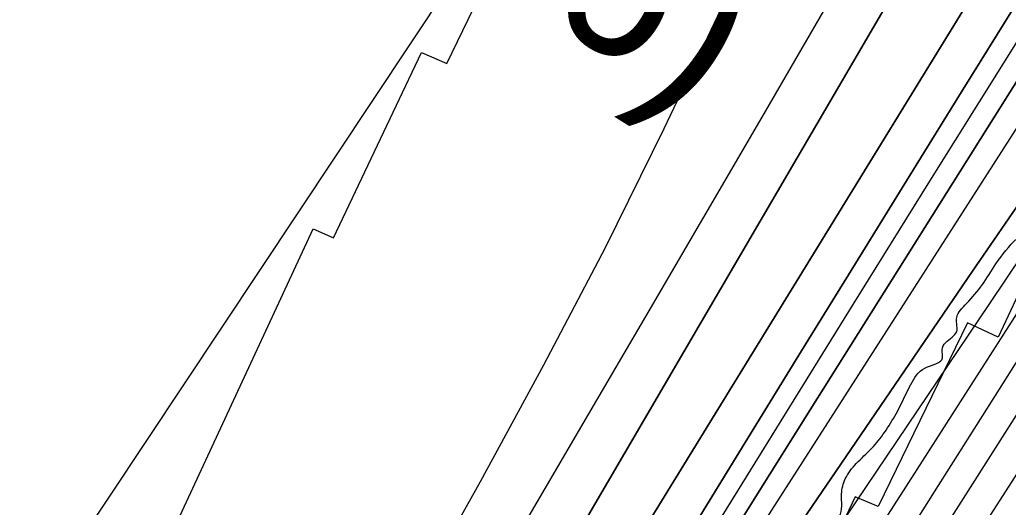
# Model space of a CAD drawing. Extents: x 3297735 to 3335592, y 670436 to 695807.
# Drawn here: x 3321365 to 3321993, y 692171 to 692481 of the extents above; entities that cross this region are included whole.
import ezdxf

# ---------------------------------------------------------------- set-up
doc = ezdxf.new("R2010")
doc.units = 0
for name, color, linetype in [('V-CHAN-NAID', 7, 'Continuous'), ('V-RIVR-EDGE', 7, 'Continuous'), ('V-RRAP-RVMT', 7, 'Continuous'), ('V-TOPO-DPTH', 7, 'Continuous'), ('V-TOPO-MAJR', 7, 'Continuous'), ('V-TOPO-MINR', 7, 'Continuous'), ('V-TOPO-WATR', 7, 'Continuous')]:
    doc.layers.add(name, color=color, linetype=linetype)

msp = doc.modelspace()

# ---------------------------------------------------------------- linework, layer by layer
at = {"layer": 'V-RIVR-EDGE'}
msp.add_spline([(3319721.91, 688607.25), (3319733.2, 688627.78), (3319739.82, 688637.46), (3319746.04, 688644.42), (3319750.72, 688655.27), (3319752.28, 688659.14), (3319762.01, 688671.92), (3319781.47, 688699.79), (3319792.76, 688716.44), (3319801.32, 688726.89), (3319810.26, 688738.11), (3319819.98, 688747.01), (3319825.43, 688754.75), (3319830.49, 688762.88), (3319835.55, 688770.63), (3319840.23, 688780.31), (3319844.52, 688791.16), (3319846.86, 688795.42), (3319851.13, 688797.35), (3319854.24, 688799.66), (3319861.24, 688808.95), (3319869.41, 688820.96), (3319874.87, 688831.03), (3319884.99, 688845.35), (3319893.93, 688856.57), (3319900.54, 688860.82), (3319908.31, 688869.72), (3319918.43, 688881.33), (3319923.49, 688889.46), (3319928.16, 688897.21), (3319932.06, 688904.95), (3319939.44, 688912.69), (3319951.5, 688924.3), (3319955, 688930.88), (3319970.57, 688952.17), (3319976.4, 688958.36), (3319980.68, 688966.5), (3319987.3, 688976.95), (3319991.2, 688986.25), (3319997.81, 688992.82), (3320004.81, 689000.56), (3320006.38, 689006.76), (3320010.27, 689012.96), (3320018.06, 689024.96), (3320025.07, 689035.8), (3320031.68, 689044.71), (3320039.46, 689054.38), (3320044.52, 689060.57), (3320057.73, 689071.4), (3320064.34, 689077.2), (3320070.17, 689082.23), (3320074.45, 689090.36), (3320085.73, 689104.68), (3320093.52, 689116.3), (3320109.84, 689130.22), (3320125, 689144.14), (3320145.59, 689159.99), (3320166.96, 689177), (3320184.06, 689191.31), (3320194.55, 689197.87), (3320205.42, 689204.44), (3320211.64, 689209.85), (3320219.42, 689219.53), (3320234.59, 689238.11), (3320241.98, 689244.68), (3320253.64, 689257.45), (3320273.09, 689279.5), (3320283.99, 689297.32), (3320297.61, 689318.61), (3320312.03, 689344.56), (3320320.21, 689360.83), (3320328.41, 689380.97), (3320333.48, 689394.53), (3320349.85, 689425.9), (3320363.1, 689453.41), (3320368.17, 689465.42), (3320370.9, 689469.67), (3320379.06, 689477.41), (3320388.4, 689489.8), (3320394.62, 689499.09), (3320395.41, 689505.29), (3320397.76, 689513.82), (3320403.21, 689520.78), (3320409.04, 689527.75), (3320417.6, 689536.65), (3320423.43, 689544.39), (3320428.49, 689552.52), (3320431.24, 689564.54), (3320432.02, 689568.03), (3320442.14, 689581.19), (3320451.87, 689595.12), (3320462.77, 689612.93), (3320469.38, 689621.06), (3320477.55, 689631.51), (3320493.51, 689653.19), (3320500.9, 689665.19), (3320506.36, 689674.1), (3320514.54, 689688.82), (3320523.5, 689705.47), (3320534.4, 689723.28), (3320539.06, 689727.15), (3320544.9, 689735.28), (3320551.13, 689744.18), (3320556.58, 689752.7), (3320560.87, 689764.32), (3320568.26, 689774), (3320574.5, 689785.23), (3320578.79, 689794.53), (3320583.07, 689802.27), (3320590.86, 689815.83), (3320602.92, 689833.25), (3320613.43, 689849.12), (3320622.79, 689866.94), (3320636.42, 689890.17), (3320646.93, 689907.21), (3320658.22, 689926.96), (3320664.85, 689940.13), (3320664.87, 689948.66), (3320667.22, 689956.02), (3320676.55, 689968.02), (3320685.11, 689978.08), (3320691.73, 689991.25), (3320701.47, 690006.35), (3320706.14, 690016.04), (3320709.66, 690026.11), (3320715.89, 690035.79), (3320728.33, 690049.33), (3320741.18, 690068.69), (3320754.02, 690086.5), (3320761.81, 690100.44), (3320770.77, 690116.32), (3320777.39, 690127.16), (3320786.73, 690139.93), (3320794.89, 690149.22), (3320800.73, 690155.41), (3320806.18, 690166.26), (3320810.47, 690174), (3320820.98, 690192.59), (3320823.74, 690207.71), (3320829.97, 690218.16), (3320840.87, 690235.59), (3320854.1, 690256.5), (3320864.22, 690271.59), (3320869.28, 690277.01), (3320870.45, 690281.27), (3320876.68, 690289.4), (3320887.57, 690302.95), (3320901.57, 690319.98), (3320912.08, 690333.52), (3320919.47, 690342.43), (3320924.52, 690348.23), (3320932.3, 690356.35), (3320941.26, 690371.46), (3320956.44, 690393.91), (3320969.67, 690415.21), (3320973.57, 690422.57), (3320982.13, 690434.96), (3320987.2, 690444.64), (3320994.21, 690457.03), (3321000.83, 690467.87), (3321008.23, 690481.04), (3321017.97, 690500.02), (3321024.59, 690511.64), (3321030.43, 690518.6), (3321035.5, 690530.22), (3321040.94, 690537.19), (3321055.35, 690559.26), (3321068.58, 690577.84), (3321078.31, 690594.1), (3321086.87, 690605.72), (3321095.82, 690616.94), (3321102.82, 690625.84), (3321107.51, 690637.85), (3321113.34, 690645.6), (3321117.63, 690655.67), (3321123.87, 690670), (3321130.5, 690682.39), (3321142.57, 690701.37), (3321156.19, 690722.28), (3321168.65, 690743.19), (3321171.38, 690749.38), (3321176.05, 690754.41), (3321177.22, 690758.29), (3321181.12, 690767.2), (3321185.79, 690774.17), (3321192.03, 690789.28), (3321204.89, 690814.45), (3321214.25, 690834.98), (3321218.93, 690845.83), (3321223.61, 690855.12), (3321229.85, 690869.85), (3321238.03, 690883.79), (3321242.33, 690899.29), (3321247.41, 690912.46), (3321254.43, 690927.96), (3321263, 690946.55), (3321269.64, 690962.82), (3321273.93, 690973.67), (3321278.23, 690986.07), (3321286.44, 691015.52), (3321288.78, 691021.72), (3321293.84, 691028.3), (3321297.35, 691034.5), (3321303.19, 691045.34), (3321306.32, 691054.64), (3321308.29, 691066.66), (3321310.63, 691073.63), (3321314.52, 691079.44), (3321318.04, 691090.29), (3321320.01, 691103.08), (3321324.31, 691115.87), (3321326.26, 691120.13), (3321332.09, 691125.16), (3321336.76, 691133.68), (3321337.17, 691140.65), (3321337.18, 691146.47), (3321338.37, 691158.49), (3321341.12, 691172.44), (3321349.71, 691192.98), (3321372.69, 691236.35), (3321389.06, 691268.5), (3321398.41, 691284.38), (3321404.65, 691298.32), (3321407.38, 691307.24), (3321407.39, 691310.73), (3321407.79, 691316.15), (3321414.41, 691325.06), (3321416.76, 691334.75), (3321417.94, 691344.05), (3321422.24, 691356.06), (3321434.34, 691385.89), (3321448.39, 691422.7), (3321456.19, 691442.46), (3321462.05, 691458.34), (3321462.85, 691466.87), (3321467.91, 691477.72), (3321474.92, 691488.17), (3321481.15, 691497.85), (3321481.54, 691500.57), (3321489.74, 691519.94), (3321499.87, 691542.02), (3321510.79, 691564.87), (3321521.69, 691581.91), (3321529.1, 691598.18), (3321538.84, 691619.09), (3321550.12, 691632.64), (3321559.06, 691640.76), (3321566.84, 691650.44), (3321566.47, 691655.48), (3321567.25, 691659.74), (3321572.7, 691664.77), (3321581.26, 691676.38), (3321584.38, 691684.91), (3321587.11, 691693.43), (3321593.35, 691706.6), (3321601.92, 691721.7), (3321610.87, 691733.32), (3321617.87, 691739.5), (3321620.99, 691748.8), (3321624.5, 691755), (3321632.28, 691766.23), (3321637.34, 691773.97), (3321638.14, 691784.44), (3321641.66, 691795.29), (3321645.96, 691809.63), (3321651.03, 691820.47), (3321653.37, 691824.35), (3321658.42, 691828.99), (3321665.02, 691832.07), (3321673.18, 691838.64), (3321680.2, 691853.75), (3321683.72, 691866.15), (3321687.24, 691878.94), (3321691.93, 691892.5), (3321697.77, 691904.12), (3321704.38, 691909.54), (3321711, 691920.77), (3321724.23, 691939.74), (3321729.68, 691949.8), (3321733.59, 691959.49), (3321746.04, 691978.85), (3321765.1, 692000.13), (3321767.83, 692005.55), (3321769.01, 692012.53), (3321772.52, 692019.89), (3321782.64, 692034.6), (3321793.52, 692045.43), (3321802.86, 692057.43), (3321811.04, 692071.76), (3321820.77, 692085.31), (3321837.5, 692109.31), (3321852.67, 692125.56), (3321856.95, 692134.47), (3321865.51, 692146.08), (3321874.07, 692158.09), (3321882.62, 692162.33), (3321885.73, 692165.42), (3321887.31, 692179.77), (3321889.66, 692189.46), (3321896.67, 692199.14), (3321906.39, 692208.81), (3321914.56, 692218.87), (3321921.95, 692230.87), (3321931.31, 692249.47), (3321940.25, 692259.91), (3321951.52, 692266.48), (3321951.14, 692271.52), (3321953.48, 692276.17), (3321960.48, 692283.13), (3321960.49, 692288.17), (3321960.5, 692292.05), (3321966.73, 692300.96), (3321976.84, 692312.95), (3321985.4, 692326.12), (3321999.02, 692342.37), (3322004.07, 692347.79), (3322006.8, 692355.15), (3322018.86, 692369.86), (3322032.48, 692387.27), (3322035.98, 692394.25), (3322046.88, 692410.89), (3322053.89, 692419.41), (3322062.45, 692431.8), (3322080.36, 692459.29), (3322099.43, 692486.77), (3322109.15, 692500.71), (3322113.45, 692513.5), (3322120.08, 692527.44), (3322124.37, 692536.35), (3322130.59, 692544.09), (3322144.19, 692555.69), (3322154.3, 692563.42), (3322157.8, 692568.07), (3322157.81, 692573.5), (3322158.99, 692580.09), (3322165.23, 692595.2), (3322169.9, 692601), (3322176.9, 692609.9), (3322181.58, 692618.04), (3322185.48, 692627.33), (3322187.82, 692635.08), (3322190.16, 692638.96), (3322199.11, 692652.12), (3322206.11, 692660.24), (3322215.05, 692669.14), (3322221.67, 692679.21), (3322228.68, 692689.66), (3322230.65, 692701.29), (3322234.15, 692707.1), (3322239.98, 692713.68), (3322240.78, 692721.82), (3322246.62, 692732.28), (3322257.13, 692747.76), (3322269.19, 692761.31), (3322281.64, 692779.5), (3322287.08, 692784.53), (3322289.82, 692793.44), (3322298.4, 692811.26), (3322311.23, 692827.9), (3322325.25, 692849.2), (3322340.82, 692872.04), (3322357.55, 692894.49), (3322366.5, 692909.98), (3322374.67, 692919.27), (3322378.18, 692925.85), (3322378.19, 692932.44), (3322378.2, 692936.32), (3322380.16, 692941.75), (3322387.16, 692950.65), (3322397.3, 692972.73), (3322404.3, 692982.41), (3322407.81, 692990.54), (3322418.32, 693006.42), (3322430.38, 693021.51), (3322439.35, 693040.49), (3322447.92, 693056.37), (3322451.06, 693071.49), (3322451.87, 693088.16), (3322455.41, 693108.32), (3322461.66, 693123.43), (3322462.07, 693131.96), (3322461.33, 693147.08), (3322471.06, 693161.02), (3322480.02, 693177.67), (3322484.71, 693192.01), (3322487.85, 693207.9), (3322490.57, 693210.61), (3322500.3, 693224.93), (3322521.3, 693248.15), (3322539.95, 693264), (3322547.34, 693272.91), (3322550.08, 693282.59), (3322550.88, 693291.9), (3322552.45, 693297.71), (3322564.89, 693311.64), (3322570.72, 693318.61), (3322576.95, 693326.74), (3322580.47, 693340.69), (3322590.2, 693351.91), (3322600.3, 693359.25), (3322603.79, 693359.25), (3322609.2, 693353.42), (3322618.52, 693357.27), (3322625.13, 693363.85), (3322634.47, 693378.56), (3322653.93, 693404.88), (3322678.44, 693438.95), (3322692.84, 693458.69), (3322701, 693465.26), (3322708.76, 693467.96), (3322714.21, 693474.54), (3322719.66, 693481.51), (3322729.79, 693501.26), (3322740.68, 693515.19), (3322746.53, 693526.81), (3322752.77, 693541.92), (3322764.43, 693554.69), (3322769.49, 693562.82), (3322774.19, 693578.71), (3322781.2, 693591.1), (3322787.42, 693598.84), (3322795.21, 693610.46), (3322799.12, 693622.47), (3322801.47, 693634.49), (3322804.6, 693643.4), (3322808.49, 693648.82), (3322813.15, 693654.23), (3322817.07, 693670.51), (3322820.98, 693684.08), (3322828, 693699.57), (3322828.79, 693704.61), (3322829.58, 693711.2), (3322831.15, 693715.46), (3322838.93, 693727.85), (3322846.35, 693746.06), (3322854.15, 693763.88), (3322858.81, 693768.14), (3322865.03, 693775.88), (3322871.27, 693789.05), (3322877.11, 693797.95), (3322877.51, 693803.38), (3322881.8, 693810.74), (3322885.32, 693822.75), (3322886.52, 693837.48), (3322887.31, 693846.79), (3322888.49, 693852.22), (3322893.57, 693866.16), (3322903.7, 693885.14), (3322914.59, 693899.85), (3322916.94, 693906.83), (3322916.96, 693914.97), (3322915.81, 693921.56), (3322917, 693934.75), (3322920.53, 693950.25), (3322928.35, 693973.5), (3322938.09, 693991.7), (3322943.16, 694004.1), (3322945.88, 694005.64), (3322947.06, 694014.95), (3322947.71, 694018)], degree=3, dxfattribs=at)
at = {"layer": 'V-RRAP-RVMT'}
for p, q in [((3321636.33, 692453.61), (3321692.27, 692569.36)), ((3321564.35, 692342.7), (3321620.28, 692460.65)), ((3321620.28, 692460.65), (3321636.33, 692453.61)), ((3322042.29, 692398.64), (3321986.94, 692279.53)), ((3321442.87, 692114.5), (3321551.42, 692348.41)), ((3321551.42, 692348.41), (3321564.35, 692342.7)), ((3321967.44, 692288.63), (3321910.55, 692171.88)), ((3321986.94, 692279.53), (3321967.44, 692288.63)), ((3321895.97, 692177.98), (3321841.9, 692064.6)), ((3321910.55, 692171.88), (3321895.97, 692177.98))]:
    msp.add_line(p, q, dxfattribs=at)
at = {"layer": 'V-TOPO-DPTH'}
for points in [[(3321641.43, 692020.95), (3321943.61, 692538.68), (3321957.38, 692562.55), (3321971, 692586.5), (3321984.37, 692610.6), (3321997.59, 692634.78), (3322187.05, 692985.47), (3322215.88, 693039.4), (3322244.39, 693093.5), (3322272.43, 693147.84), (3322300.15, 693202.36), (3322341.34, 693284.26), (3322348.22, 693297.95), (3322355.11, 693311.63), (3322361.99, 693325.31), (3322368.87, 693338.99), (3322493.76, 693587.19), (3322551.49, 693703.06), (3322608.59, 693819.24), (3322664.76, 693935.88), (3322703.65, 694017.76)], [(3322703.65, 694017.76), (3322664.76, 693935.88), (3322608.59, 693819.24), (3322551.49, 693703.06), (3322493.76, 693587.19), (3322368.87, 693338.99), (3322361.99, 693325.31), (3322355.11, 693311.63), (3322348.22, 693297.95), (3322341.34, 693284.26), (3322300.15, 693202.36), (3322272.43, 693147.84), (3322244.39, 693093.5), (3322215.88, 693039.4), (3322187.05, 692985.47), (3321997.59, 692634.78), (3321984.37, 692610.6), (3321971, 692586.5), (3321957.38, 692562.55), (3321943.61, 692538.68), (3321641.43, 692020.95)], [(3321660.22, 691992.11), (3322003.56, 692551.2), (3322004.69, 692553.04), (3322006.95, 692556.73), (3322008.07, 692558.58), (3322010.1, 692561.9), (3322010.53, 692562.64), (3322010.74, 692563.02), (3322013.04, 692567.09), (3322014.39, 692569.51), (3322015.72, 692571.93), (3322017.04, 692574.36), (3322018.34, 692576.8), (3322388.02, 693276.34), (3322391.51, 693282.96), (3322394.99, 693289.59), (3322398.44, 693296.23), (3322401.89, 693302.88), (3322520.3, 693532.2), (3322581.64, 693653.66), (3322641.49, 693775.83), (3322699.12, 693899.06), (3322752.92, 694017.81), (3322809.43, 694017.86)], [(3322703.65, 694017.76), (3322752.92, 694017.81), (3322699.12, 693899.06), (3322641.49, 693775.83), (3322581.64, 693653.66), (3322520.3, 693532.2), (3322401.89, 693302.88), (3322398.44, 693296.23), (3322394.99, 693289.59), (3322391.51, 693282.96), (3322388.02, 693276.34), (3322018.34, 692576.8), (3322017.04, 692574.36), (3322015.72, 692571.93), (3322014.39, 692569.51), (3322013.04, 692567.09), (3322010.74, 692563.02), (3322010.53, 692562.64), (3322010.1, 692561.9), (3322008.07, 692558.58), (3322006.95, 692556.73), (3322004.69, 692553.04), (3322003.56, 692551.2), (3321660.22, 691992.11)], [(3321798.41, 692123.03), (3321832.83, 692178.16), (3321867.33, 692233.23), (3322027.07, 692487.63), (3322041.46, 692510.91), (3322055.63, 692534.31), (3322069.48, 692557.91), (3322083.1, 692581.63), (3322382.83, 693111.91), (3322395.96, 693135.37), (3322408.96, 693158.89), (3322421.76, 693182.53), (3322434.44, 693206.23), (3322446.99, 693230), (3322459.51, 693253.79), (3322471.97, 693277.61), (3322484.4, 693301.44), (3322498.11, 693327.8), (3322517.17, 693364.93), (3322535.99, 693402.17), (3322554.43, 693439.61), (3322572.63, 693477.17), (3322831.18, 694017.89), (3322900.35, 694017.96)], [(3322809.43, 694017.86), (3322831.18, 694017.89), (3322572.63, 693477.17), (3322554.43, 693439.61), (3322535.99, 693402.17), (3322517.17, 693364.93), (3322498.11, 693327.8), (3322484.4, 693301.44), (3322471.97, 693277.61), (3322459.51, 693253.79), (3322446.99, 693230), (3322434.44, 693206.23), (3322421.76, 693182.53), (3322408.96, 693158.89), (3322395.96, 693135.37), (3322382.83, 693111.91), (3322083.1, 692581.63), (3322069.48, 692557.91), (3322055.63, 692534.31), (3322041.46, 692510.91), (3322027.07, 692487.63), (3321867.33, 692233.23), (3321832.83, 692178.16), (3321798.41, 692123.03)], [(3321668.7, 691956.09), (3321827.73, 692215.24), (3321861.87, 692270.79), (3321896.05, 692326.31), (3321930.3, 692381.8), (3321964.6, 692437.25), (3322018.61, 692524.49), (3322025.86, 692536.35), (3322033.01, 692548.27), (3322040.01, 692560.27), (3322046.91, 692572.34), (3322121.84, 692705.17), (3322165.81, 692783.87), (3322209.33, 692862.81), (3322252.2, 692942.11), (3322294.63, 693021.65), (3322402.84, 693226.57), (3322414.79, 693249.27), (3322426.71, 693271.99), (3322438.58, 693294.73), (3322450.41, 693317.5), (3322686.95, 693773.81)], [(3322686.95, 693773.81), (3322450.41, 693317.5), (3322438.58, 693294.73), (3322426.71, 693271.99), (3322414.79, 693249.27), (3322402.84, 693226.57), (3322294.63, 693021.65), (3322252.2, 692942.11), (3322209.33, 692862.81), (3322165.81, 692783.87), (3322121.84, 692705.17), (3322046.91, 692572.34), (3322040.01, 692560.27), (3322033.01, 692548.27), (3322025.86, 692536.35), (3322018.61, 692524.49), (3321964.6, 692437.25), (3321930.3, 692381.8), (3321896.05, 692326.31), (3321861.87, 692270.79), (3321827.73, 692215.24), (3321668.7, 691956.09)], [(3321998.45, 692362.15), (3321970.6, 692321.49), (3321942.79, 692280.8), (3321915.01, 692240.09), (3321725.31, 691961.82)], [(3321998.45, 692362.15), (3321970.6, 692321.49), (3321942.79, 692280.8), (3321915.01, 692240.09), (3321725.31, 691961.82)], [(3321886.8, 692119.9), (3321926.61, 692181.77), (3321966.31, 692243.7), (3322005.88, 692305.72)]]:
    msp.add_lwpolyline(points, dxfattribs=at)
at = {"layer": 'V-TOPO-MAJR'}
for points in [[(3321775.7, 691845.45), (3322147.74, 692424.22), (3322159.99, 692443.31), (3322172.23, 692462.4), (3322184.44, 692481.5), (3322196.65, 692500.62), (3322208.82, 692519.75), (3322220.95, 692538.91), (3322233.05, 692558.09), (3322245.11, 692577.29), (3322597.07, 693139.11), (3322606.06, 693153.28), (3322615.15, 693167.39), (3322624.4, 693181.39), (3322633.75, 693195.33), (3322686.99, 693273.75), (3322697.3, 693286.44)], [(3321587.1, 691992.29), (3321726.63, 692230.68), (3321762.9, 692292.74), (3321799.12, 692354.83), (3321835.26, 692416.97), (3321871.35, 692479.14), (3321932.27, 692584.23), (3321937.8, 692593.91), (3321943.25, 692603.63), (3321948.58, 692613.42), (3321953.83, 692623.25), (3321992.02, 692695.87), (3322015.83, 692742.27)]]:
    msp.add_lwpolyline(points, dxfattribs=at)
at = {"layer": 'V-TOPO-MINR'}
for points in [[(3322703.65, 694017.76), (3322664.76, 693935.88), (3322608.59, 693819.24), (3322551.49, 693703.06), (3322493.76, 693587.19), (3322368.87, 693338.99), (3322361.99, 693325.31), (3322355.11, 693311.63), (3322348.22, 693297.95), (3322341.34, 693284.26), (3322300.15, 693202.36), (3322272.43, 693147.84), (3322244.39, 693093.5), (3322215.88, 693039.4), (3322187.05, 692985.47), (3321997.59, 692634.78), (3321984.37, 692610.6), (3321971, 692586.5), (3321957.38, 692562.55), (3321943.61, 692538.68), (3321641.43, 692020.95)], [(3321660.22, 691992.11), (3322003.56, 692551.2), (3322004.69, 692553.04), (3322006.95, 692556.73), (3322008.07, 692558.58), (3322010.1, 692561.9), (3322010.53, 692562.64), (3322010.74, 692563.02), (3322013.04, 692567.09), (3322014.39, 692569.51), (3322015.72, 692571.93), (3322017.04, 692574.36), (3322018.34, 692576.8), (3322388.02, 693276.34), (3322391.51, 693282.96), (3322394.99, 693289.59), (3322398.44, 693296.23), (3322401.89, 693302.88), (3322520.3, 693532.2), (3322581.64, 693653.66), (3322641.49, 693775.83), (3322699.12, 693899.06), (3322752.92, 694017.81)], [(3321794.88, 692094.38), (3322032, 692464.39), (3322051.2, 692494.8), (3322070.12, 692525.38), (3322088.61, 692556.22), (3322106.83, 692587.23), (3322249.18, 692833.41), (3322288.05, 692901.36), (3322326.48, 692969.54), (3322364.28, 693038.08), (3322401.64, 693106.87), (3322472.29, 693238.39), (3322474, 693241.59), (3322475.71, 693244.8), (3322477.41, 693248.01), (3322479.1, 693251.23), (3322555.95, 693397.88), (3322595.43, 693474.74), (3322634.06, 693552.01), (3322671.43, 693629.9), (3322707.95, 693708.21), (3322849.31, 694017.9)], [(3321798.41, 692123.03), (3321832.83, 692178.16), (3321867.33, 692233.23), (3322027.07, 692487.63), (3322041.46, 692510.91), (3322055.63, 692534.31), (3322069.48, 692557.91), (3322083.1, 692581.63), (3322382.83, 693111.91), (3322395.96, 693135.37), (3322408.96, 693158.89), (3322421.76, 693182.53), (3322434.44, 693206.23), (3322446.99, 693230), (3322459.51, 693253.79), (3322471.97, 693277.61), (3322484.4, 693301.44), (3322498.11, 693327.8), (3322517.17, 693364.93), (3322535.99, 693402.17), (3322554.43, 693439.61), (3322572.63, 693477.17), (3322831.18, 694017.89)], [(3321905.2, 692115.9), (3321946.44, 692181.18), (3321987.68, 692246.46), (3322110.67, 692441.17), (3322124.03, 692462.53), (3322137.26, 692483.96), (3322150.3, 692505.51), (3322163.21, 692527.14), (3322519.25, 693129.59), (3322525.97, 693141.03), (3322532.66, 693152.49), (3322539.28, 693163.99), (3322545.87, 693175.51), (3322557.75, 693196.43), (3322560.17, 693200.77), (3322668.56, 693400.17), (3322722.31, 693501.48), (3322774.67, 693603.49), (3322824.96, 693706.54), (3322873.85, 693810.29), (3322969.19, 694018.03)], [(3321733.95, 691933.47), (3321981.05, 692300.22), (3322003.13, 692333.27), (3322025.04, 692366.42), (3322046.7, 692399.75), (3322068.19, 692433.18), (3322100.67, 692484.16), (3322105.74, 692492.22), (3322110.75, 692500.32), (3322115.65, 692508.48), (3322120.49, 692516.68), (3322186.61, 692630.28), (3322224.19, 692695.46), (3322261.4, 692760.85), (3322298.06, 692826.55), (3322334.35, 692892.46), (3322489.87, 693177.7), (3322502.21, 693200.47), (3322514.49, 693223.27), (3322526.67, 693246.13), (3322538.78, 693269.02), (3322729.13, 693630.79), (3322778.57, 693725.9), (3322827.36, 693821.34)], [(3321668.7, 691956.09), (3321827.73, 692215.24), (3321861.87, 692270.79), (3321896.05, 692326.31), (3321930.3, 692381.8), (3321964.6, 692437.25), (3322018.61, 692524.49), (3322025.86, 692536.35), (3322033.01, 692548.27), (3322040.01, 692560.27), (3322046.91, 692572.34), (3322121.84, 692705.17), (3322165.81, 692783.87), (3322209.33, 692862.81), (3322252.2, 692942.11), (3322294.63, 693021.65), (3322402.84, 693226.57), (3322414.79, 693249.27), (3322426.71, 693271.99), (3322438.58, 693294.73), (3322450.41, 693317.5), (3322686.95, 693773.81)], [(3321797.56, 692143.44), (3321846.06, 692221.95), (3321894.71, 692300.37), (3321943.47, 692378.72), (3322022.87, 692506.05), (3322033.68, 692523.62), (3322044.32, 692541.29), (3322054.74, 692559.09), (3322065, 692576.99), (3322238.91, 692884.97), (3322273.86, 692947.46), (3322308.45, 693010.14), (3322342.53, 693073.1), (3322376.26, 693136.25), (3322410.44, 693200.9), (3322426.79, 693231.89), (3322443.08, 693262.9), (3322459.31, 693293.95), (3322475.48, 693325.03), (3322547.19, 693463.14), (3322598.68, 693563.54), (3322649.51, 693664.27), (3322699.33, 693765.51)], [(3321884.42, 692050.63), (3322116.45, 692415.59), (3322134.92, 692444.8), (3322153.3, 692474.08), (3322171.53, 692503.44), (3322189.67, 692532.86), (3322254.24, 692638.19), (3322304.42, 692720.43), (3322354.37, 692802.8), (3322403.98, 692885.38), (3322453.36, 692968.1), (3322567.5, 693160.24), (3322575, 693172.89), (3322582.49, 693185.54), (3322589.96, 693198.2), (3322597.42, 693210.87), (3322835.08, 693615.29)], [(3321880.3, 692642.2), (3321889.04, 692665.35), (3321897.29, 692688.7), (3321932.38, 692793.55), (3321936.04, 692806.26), (3321938.95, 692819.11), (3321940.75, 692832.17), (3321941.8, 692845.35), (3321939.21, 692851.46), (3321935.59, 692855.16), (3321930.41, 692855.23), (3321924.2, 692852.89), (3321828.63, 692754.88), (3321804.69, 692729.25), (3321781.52, 692702.96), (3321759.51, 692675.71), (3321738.27, 692647.8), (3321731.21, 692638.1), (3321707.23, 692604.7), (3321683.55, 692571.09), (3321660.3, 692537.19), (3321637.34, 692503.08), (3321373.04, 692104.94)], [(3321554.45, 692003.21), (3321657.68, 692187.73), (3321698.02, 692261.85), (3321737.18, 692336.57), (3321774.59, 692412.18), (3321810.83, 692488.39), (3321860.79, 692596.69), (3321870.8, 692619.34), (3321880.3, 692642.2)], [(3321886.8, 692119.9), (3321926.61, 692181.77), (3321966.31, 692243.7), (3322005.88, 692305.72)]]:
    msp.add_lwpolyline(points, dxfattribs=at)
at = {"layer": 'V-TOPO-WATR'}
msp.add_lwpolyline([(3321725.31, 691961.82), (3321915.01, 692240.09), (3321942.79, 692280.8), (3321970.6, 692321.49), (3321998.45, 692362.15)], dxfattribs=at)

# ---------------------------------------------------------------- texts
at = {"layer": 'V-CHAN-NAID'}
msp.add_text('COLLEGE TOWN "226" (226.6)', height=100, rotation=328.13402, dxfattribs=at).set_placement((3320187.66, 693421.86))

doc.saveas('drawing.dxf')
